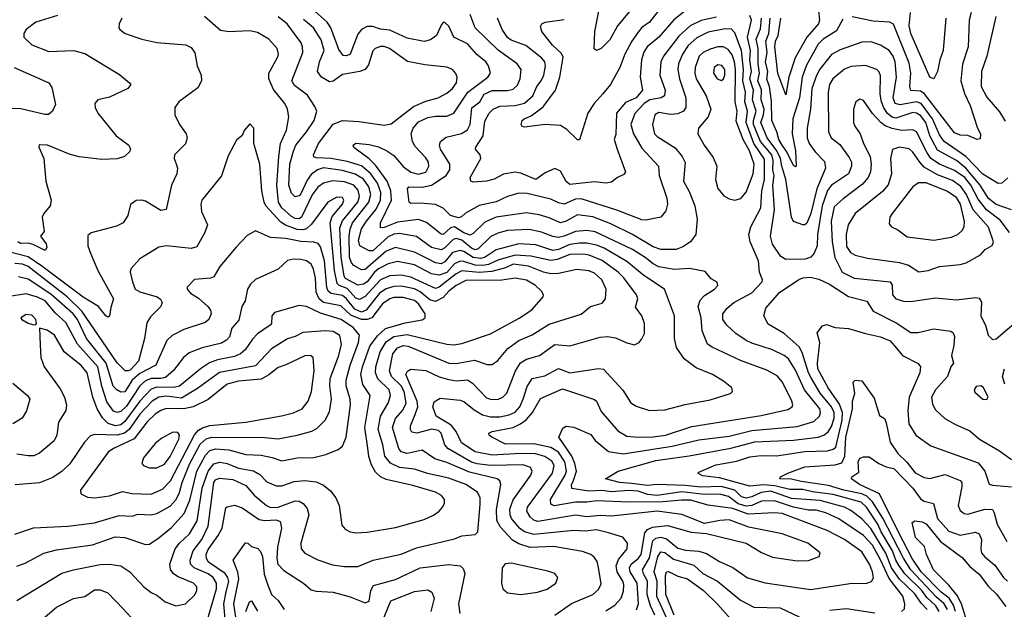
# Model space of a CAD drawing. Extents: x 1308313 to 1441400, y 959662 to 1036319.
# Tile 381 of 656: x 1339371 to 1344568, y 1027646 to 1030758. Entities that reach past the tile are written whole.
import ezdxf

# ---------------------------------------------------------------- set-up
doc = ezdxf.new("R2010")
doc.units = 0

msp = doc.modelspace()

# ---------------------------------------------------------------- linework, layer by layer
at = {"layer": '0CON10XD'}
for points in [[(1342795, 1030875.4), (1342694.5, 1030745), (1342655, 1030716.4), (1342635, 1030692.3), (1342600.8, 1030645), (1342564.3, 1030575), (1342537.8, 1030505), (1342488.2, 1030415), (1342447.5, 1030365), (1342402.7, 1030315), (1342368.9, 1030265), (1342325, 1030123.8), (1342315, 1030124), (1342258.6, 1030178.6), (1342225, 1030199.6), (1342145, 1030205.4), (1342035, 1030190.8), (1342023.6, 1030193.6), (1342018.1, 1030205), (1342023.2, 1030225), (1342032.9, 1030235), (1342070, 1030250), (1342133, 1030297), (1342198.2, 1030385), (1342220.9, 1030455), (1342240, 1030560), (1342229.8, 1030579.8), (1342183.7, 1030623.7), (1342126.7, 1030695), (1342119.1, 1030720.9), (1342127.5, 1030735), (1342144.7, 1030745.3), (1342245, 1030758.7)], [(1341308.1, 1030065), (1341345, 1030041.8), (1341395, 1029982.1), (1341435, 1029952.7), (1341475, 1029942.3), (1341515, 1029953.5), (1341530.7, 1029985), (1341528, 1030005), (1341515, 1030027.9), (1341458.5, 1030088.5), (1341444.1, 1030114.1), (1341437, 1030155), (1341448.1, 1030185), (1341475, 1030217.9), (1341525, 1030241.3), (1341565, 1030248.5), (1341625, 1030249), (1341661.8, 1030265), (1341735.2, 1030375), (1341840.9, 1030455), (1341855.5, 1030475), (1341845.4, 1030515), (1341830.4, 1030535), (1341783.7, 1030573.7), (1341735, 1030630), (1341661.4, 1030665), (1341635, 1030723.3), (1341615, 1030743.3), (1341605, 1030742.5), (1341597.7, 1030732.3), (1341570.8, 1030675), (1341538.5, 1030651.5), (1341505, 1030643.1), (1341415, 1030660.8), (1341325, 1030701.9), (1341275, 1030707.6), (1341235, 1030721.2), (1341205, 1030722), (1341175, 1030705.8), (1341155, 1030680.4), (1341115, 1030576.5), (1341095, 1030566.1), (1341078, 1030568), (1341055, 1030600), (1341012.8, 1030715), (1340993.4, 1030745), (1340915, 1030814.7)], [(1342890.6, 1030809.4), (1342822.6, 1030757.4), (1342744.1, 1030665), (1342683.3, 1030615), (1342665, 1030586.7), (1342653.4, 1030546.6), (1342646.3, 1030455), (1342658.2, 1030385), (1342623.7, 1030345), (1342568.5, 1030321.5), (1342520.8, 1030265), (1342517.5, 1030152.5), (1342508.9, 1030125), (1342525, 1030074.2), (1342567.5, 1029955), (1342559.1, 1029940.9), (1342526.7, 1029925), (1342495, 1029900), (1342465, 1029895.6), (1342405, 1029902.3), (1342275, 1029887.9), (1342255, 1029903.6), (1342225, 1029958.1), (1342195, 1029973.1), (1342145, 1029950), (1342095, 1029914.5), (1342015, 1029947.6), (1341985, 1029952.7), (1341925, 1029943.2), (1341875, 1029916.8), (1341835.3, 1029904.7), (1341765, 1029900.8), (1341751.2, 1029905), (1341748.1, 1029925), (1341805.5, 1030025), (1341801.9, 1030045), (1341777.1, 1030075), (1341778.1, 1030085), (1341817.1, 1030145), (1341825, 1030222), (1341848.7, 1030265), (1341870, 1030285), (1341905, 1030301.2), (1341985, 1030304.4), (1342035, 1030316.9), (1342079.5, 1030355), (1342099.8, 1030405), (1342123.3, 1030435), (1342136.9, 1030465), (1342145.7, 1030515), (1342142.9, 1030535), (1342126.7, 1030555), (1342041.7, 1030621.7), (1341965, 1030648.9), (1341945, 1030663.2), (1341916.8, 1030705), (1341892.9, 1030765)], [(1342589.9, 1030800.1), (1342526.4, 1030725), (1342485, 1030651.4), (1342439.5, 1030605), (1342415.6, 1030595.6), (1342403.4, 1030603.4), (1342407.1, 1030695), (1342427.4, 1030802.6)], [(1343587.7, 1030805), (1343592, 1030755), (1343587.1, 1030735), (1343525.9, 1030665), (1343463.4, 1030556.6), (1343431.1, 1030455), (1343415, 1030361.2), (1343372.8, 1030472.8), (1343356.4, 1030615), (1343359.9, 1030645), (1343373.4, 1030675), (1343387.6, 1030765)], [(1344392.5, 1030795), (1344382.5, 1030755), (1344377.5, 1030615), (1344347.3, 1030522.7), (1344337.9, 1030435), (1344357.8, 1030367.8), (1344387.6, 1030305), (1344426.9, 1030185), (1344442.3, 1030155), (1344441.1, 1030128.9), (1344425, 1030125.4), (1344375, 1030145.9), (1344335, 1030148.8), (1344305, 1030160.9), (1344145, 1030368.4), (1344125, 1030380.2), (1344075, 1030384.1), (1344068.6, 1030405), (1344074.8, 1030475), (1344065, 1030528.1), (1343983.4, 1030733.4), (1343964, 1030744), (1343875, 1030749.2), (1343765, 1030772.5)], [(1344258.7, 1030765), (1344245.5, 1030595), (1344226.9, 1030545), (1344215.5, 1030484.5), (1344195, 1030446.2), (1344174.3, 1030455), (1344074.5, 1030685), (1344065.6, 1030725), (1344072.6, 1030795)], [(1339570.7, 1030779.3), (1339455, 1030744.3), (1339404, 1030705), (1339392, 1030685), (1339392, 1030665), (1339434, 1030625), (1339525, 1030589.1), (1339655, 1030594.5), (1339715, 1030578.5), (1339897.8, 1030467.8), (1339950, 1030425), (1339956.7, 1030415), (1339941.2, 1030395), (1339845, 1030349.4), (1339783.8, 1030335), (1339768.1, 1030315), (1339768.9, 1030295), (1339782.5, 1030265), (1339880.6, 1030145), (1339946.2, 1030095), (1339956.2, 1030075), (1339950.5, 1030059.5), (1339924.3, 1030035.7), (1339885, 1030022.7), (1339805, 1030020), (1339685, 1030033.1), (1339636.5, 1030046.5), (1339517.5, 1030095), (1339473.3, 1030096.7), (1339472.5, 1030085), (1339498, 1030025), (1339509.4, 1029905), (1339536, 1029805), (1339531.9, 1029775), (1339498, 1029735), (1339490, 1029715), (1339499.6, 1029640.4), (1339480, 1029615), (1339510.4, 1029575), (1339514.3, 1029555), (1339505, 1029540), (1339441.7, 1029571.7), (1339415, 1029578.5), (1339375, 1029577.1), (1339360, 1029585)], [(1339910.6, 1030765), (1339895.8, 1030735), (1339894.2, 1030715), (1339900, 1030705), (1339926.7, 1030685), (1340015, 1030655.6), (1340095, 1030637.5), (1340247.5, 1030625), (1340275, 1030610), (1340295, 1030582.5), (1340307.5, 1030515), (1340328.6, 1030465), (1340330.6, 1030435), (1340311.7, 1030398.3), (1340211.2, 1030325), (1340188.8, 1030295), (1340190, 1030255), (1340214.5, 1030204.5), (1340250, 1030155), (1340254.4, 1030135), (1340245, 1030102.5), (1340188.1, 1030045), (1340186.7, 1030025), (1340196.7, 1029996.7)], [(1342465, 1027639.2), (1342512.3, 1027667.7), (1342545.3, 1027705), (1342558.3, 1027741.7), (1342560.2, 1027775), (1342554.8, 1027795), (1342523.5, 1027843.5), (1342519.5, 1027875), (1342530.9, 1027909.1), (1342576.9, 1027965), (1342578.2, 1027995), (1342555, 1028026.9), (1342479.3, 1028049.2), (1342415, 1028065.7), (1342355, 1028059.6), (1342295, 1028062.2), (1342085, 1028041.6), (1342035, 1028054.4), (1342009.5, 1028075), (1341967, 1028125), (1341959.2, 1028145), (1341958, 1028175), (1341975.2, 1028224.8), (1342069.3, 1028355), (1342076.1, 1028375), (1342066.7, 1028395), (1342028, 1028408), (1341855, 1028405.4), (1341785, 1028413.4), (1341755, 1028423.3), (1341630.8, 1028495), (1341614.8, 1028515), (1341595.8, 1028575), (1341580.7, 1028590.7), (1341546.1, 1028596.1), (1341466, 1028576), (1341441.2, 1028581.2), (1341433.2, 1028595), (1341432.9, 1028615), (1341458, 1028675), (1341471.4, 1028715), (1341468.6, 1028745), (1341408.8, 1028885), (1341417, 1028903), (1341435, 1028913.3), (1341515, 1028907.1), (1341585, 1028873.3), (1341635, 1028859.1), (1341675, 1028852.8), (1341735, 1028857.2), (1341760.1, 1028840.1), (1341835, 1028763.1), (1341855, 1028754.7), (1341895, 1028753.3), (1341921.1, 1028765), (1341942.4, 1028787.6), (1341986.8, 1028905), (1342013.5, 1028946.5), (1342045, 1028966.4), (1342115, 1028985.4), (1342195, 1029044), (1342275, 1029037.3), (1342435, 1029081.8), (1342475, 1029085.5), (1342515, 1029078.5), (1342575, 1029051.9), (1342615, 1029042), (1342640, 1029055), (1342655, 1029073.3), (1342668.2, 1029101.8), (1342668.2, 1029155), (1342655.2, 1029195.2), (1342621.1, 1029241.1), (1342633.3, 1029285), (1342627.1, 1029305), (1342559.1, 1029395), (1342529.4, 1029425), (1342445, 1029486.3), (1342376.7, 1029515), (1342345, 1029520.7), (1342275, 1029519.4), (1342207.7, 1029492.3), (1342175, 1029486.4), (1342069.4, 1029509.4), (1341985, 1029515.6), (1341895, 1029488.5), (1341845, 1029466), (1341815, 1029460.7), (1341775, 1029461.9), (1341715, 1029482.4), (1341695, 1029482.9), (1341665, 1029468.6), (1341625, 1029423.8), (1341585, 1029409.1), (1341545, 1029417.1), (1341454.1, 1029464.1), (1341365, 1029481.2), (1341315, 1029468.8), (1341265, 1029443.3), (1341242.7, 1029425), (1341205.4, 1029374.6), (1341185, 1029361.6), (1341155, 1029357), (1341091.2, 1029391.2), (1341082.9, 1029405), (1341068.3, 1029505), (1341060.3, 1029659.7), (1341073.9, 1029696.1), (1341155.5, 1029795), (1341164.8, 1029825), (1341157.8, 1029857.8), (1341133.6, 1029883.6), (1341085, 1029902.9), (1341023.5, 1029906.5), (1340975, 1029895.2), (1340945, 1029873.5), (1340915, 1029833.6), (1340858.4, 1029715), (1340845, 1029706.3), (1340825, 1029708), (1340805, 1029718.8), (1340754.3, 1029765), (1340736.3, 1029795), (1340727.1, 1029885), (1340738.9, 1030035), (1340748.1, 1030105), (1340778.4, 1030175), (1340791.8, 1030245), (1340783.9, 1030285), (1340770.4, 1030315), (1340709.5, 1030389.5), (1340685.3, 1030445), (1340686.1, 1030475), (1340732.1, 1030557.9), (1340736.1, 1030575), (1340729.6, 1030605), (1340685, 1030655.6), (1340625, 1030690.4), (1340585, 1030698.4), (1340475, 1030692.7), (1340431.1, 1030701.1), (1340345.3, 1030775.3)], [(1342626.6, 1027643.4), (1342636.7, 1027675), (1342630.6, 1027785), (1342593.5, 1027845), (1342588.8, 1027865), (1342597.5, 1027885), (1342635.6, 1027915), (1342650.9, 1027935), (1342669.5, 1028050.5), (1342685, 1028067.4), (1342710.1, 1028079.9), (1342789.1, 1028089.1), (1342915, 1028053.2), (1342996, 1028046), (1343206, 1027996), (1343285.3, 1027945.3), (1343345, 1027920.9), (1343475, 1027902.7), (1343534.4, 1027904.4), (1343590, 1027925), (1343596.4, 1027943.6), (1343530.8, 1027995), (1343395, 1028043.8), (1343219.6, 1028079.6), (1343115, 1028117.8), (1343066.7, 1028115), (1342985, 1028098.9), (1342866.4, 1028146.4), (1342735, 1028164.4), (1342495, 1028138), (1342435, 1028141.5), (1342365, 1028134.4), (1342305, 1028143.9), (1342105, 1028110.6), (1342085, 1028116.9), (1342065.3, 1028135), (1342048.1, 1028165), (1342050.7, 1028185), (1342182.2, 1028365), (1342191.1, 1028405), (1342178.8, 1028428.8), (1342143.2, 1028453.2), (1342093.6, 1028466.4), (1342015, 1028469.1), (1341865, 1028460), (1341775, 1028476.8), (1341701.9, 1028525), (1341674.5, 1028585), (1341648.7, 1028618.7), (1341569.5, 1028665), (1341551.2, 1028715), (1341558, 1028742), (1341589.4, 1028760.6), (1341695, 1028750), (1341715, 1028743.3), (1341769, 1028699), (1341813.4, 1028673.4), (1341855, 1028662), (1341905, 1028661.7), (1341955, 1028672.9), (1341985, 1028686.6), (1342010.2, 1028715), (1342029.4, 1028760.6), (1342048.4, 1028821.6), (1342075, 1028863.8), (1342141.8, 1028878.2), (1342215, 1028916.6), (1342275.3, 1028894.7), (1342425, 1028917.5), (1342452.8, 1028912.8), (1342553.6, 1028803.6), (1342596.1, 1028736.1), (1342625, 1028718.9), (1342695, 1028695.5), (1342775, 1028698.2), (1342883.4, 1028726.6), (1343015, 1028751.5), (1343122.5, 1028785), (1343133.3, 1028795), (1343128.8, 1028815), (1343085, 1028850.8), (1343028, 1028885), (1342940.8, 1028920.8), (1342878.3, 1028968.3), (1342837.7, 1029027.7), (1342826.2, 1029076.2), (1342827.1, 1029195), (1342773.5, 1029335), (1342665, 1029408.4), (1342575, 1029481.9), (1342455, 1029551.6), (1342415, 1029567.7), (1342365, 1029578.3), (1342325, 1029579), (1342275, 1029570.8), (1342215, 1029545.7), (1342185, 1029539.7), (1342095, 1029569.7), (1342005, 1029575.6), (1341886.3, 1029543.7), (1341827.6, 1029505), (1341805, 1029497.3), (1341765, 1029502), (1341715, 1029534.6), (1341695, 1029539.9), (1341655, 1029528.5), (1341615, 1029480.6), (1341595, 1029469.2), (1341565, 1029474.8), (1341525, 1029495.5), (1341455, 1029531.7), (1341355, 1029556.3), (1341305, 1029536), (1341195, 1029439.8), (1341175, 1029438.1), (1341135, 1029460), (1341121.9, 1029475), (1341112, 1029505), (1341109.4, 1029615), (1341115, 1029652.9), (1341127.2, 1029685), (1341214, 1029795), (1341223.8, 1029835), (1341214.3, 1029875), (1341185, 1029915.5), (1341142.2, 1029942.2), (1341075, 1029961.4), (1340975, 1029976.1), (1340942, 1029965), (1340909.8, 1029940.2), (1340888.5, 1029911.5), (1340855, 1029838.9), (1340845, 1029827.5), (1340825, 1029822.7), (1340805, 1029842.2), (1340791.9, 1029885), (1340796.8, 1029995), (1340815.5, 1030064.5), (1340827.3, 1030095), (1340884.7, 1030165), (1340924.7, 1030225), (1340939.1, 1030275), (1340929.3, 1030299.3), (1340889, 1030359), (1340820.9, 1030410.9), (1340807.2, 1030435), (1340864.6, 1030584.6), (1340864.1, 1030614.1), (1340856, 1030635), (1340783.3, 1030735), (1340735, 1030773.4)], [(1342723.9, 1027615), (1342700.3, 1027665), (1342683.2, 1027725), (1342684.9, 1027795), (1342663.5, 1027833.5), (1342658.5, 1027855), (1342695, 1027917.2), (1342712.9, 1028007.1), (1342728, 1028022), (1342755, 1028026.7), (1342785, 1028018.4), (1342845, 1027969.3), (1342885, 1027958.3), (1342955, 1027952.7), (1342995, 1027940.5), (1343065, 1027898), (1343135, 1027867.5), (1343212.8, 1027812.8), (1343305.9, 1027785.9), (1343545, 1027751.1), (1343765, 1027783.9), (1343837, 1027783), (1343866.1, 1027793.9), (1343876.8, 1027813.2), (1343872.7, 1027845), (1343856.8, 1027885), (1343815, 1027949.3), (1343725, 1028014.2), (1343632.6, 1028062.6), (1343395, 1028152), (1343355, 1028156.2), (1343215, 1028149), (1343135, 1028178.6), (1343005, 1028195.8), (1342911.6, 1028221.6), (1342865, 1028223), (1342765, 1028213.1), (1342585, 1028212.1), (1342415, 1028218.9), (1342365, 1028211.4), (1342305, 1028211.6), (1342192.5, 1028192.5), (1342175, 1028200.6), (1342173.1, 1028225), (1342250.5, 1028355), (1342256.6, 1028375), (1342248.9, 1028425), (1342215, 1028476.4), (1342175, 1028500.8), (1342085, 1028518.8), (1341935, 1028518.1), (1341862, 1028555), (1341848, 1028565), (1341846.2, 1028575), (1341865, 1028585.4), (1341975, 1028606), (1342014.9, 1028625.1), (1342043.5, 1028646.5), (1342077.5, 1028685), (1342120.4, 1028759.6), (1342235, 1028809.7), (1342404.1, 1028754.1), (1342415, 1028744.2), (1342439.9, 1028689.9), (1342527.8, 1028587.8), (1342575, 1028560), (1342635, 1028555.3), (1342715, 1028556.6), (1342780, 1028565), (1342919, 1028611), (1343285, 1028669.8), (1343425, 1028700.4), (1343447.8, 1028715), (1343451.8, 1028725), (1343446.9, 1028745), (1343396.5, 1028845), (1343368.7, 1028878.7), (1343315, 1028908.7), (1343175, 1028959.4), (1343025, 1029029.1), (1343001.8, 1029045), (1342973.1, 1029115), (1342967.9, 1029185), (1342951.9, 1029245), (1342962, 1029278), (1342985, 1029301.5), (1343038.1, 1029335), (1343055.6, 1029355), (1343052.6, 1029372.6), (1343020.6, 1029390.6), (1342988.7, 1029428.7), (1342905.3, 1029445.3), (1342825, 1029438.9), (1342745, 1029454.4), (1342715, 1029468.9), (1342672.8, 1029502.8), (1342604.4, 1029544.4), (1342408.9, 1029638.9), (1342364.8, 1029645.2), (1342305, 1029640.7), (1342245, 1029614.5), (1342215, 1029608.9), (1342185, 1029614), (1342125, 1029637.2), (1342059.8, 1029649.8), (1341944.8, 1029645.2), (1341895, 1029632), (1341857.1, 1029612.9), (1341790.8, 1029549.2), (1341775, 1029542.8), (1341755, 1029552.4), (1341705, 1029595.1), (1341675, 1029602.8), (1341658.2, 1029598.2), (1341615, 1029553.2), (1341595, 1029543), (1341544.6, 1029555), (1341465, 1029613.3), (1341375, 1029628.8), (1341345, 1029625.7), (1341315, 1029612.7), (1341235, 1029538.5), (1341215, 1029537.5), (1341165.4, 1029565), (1341159.8, 1029595), (1341175, 1029653.9), (1341200.7, 1029695), (1341252.6, 1029757.4), (1341274.6, 1029805), (1341276.2, 1029845), (1341258.6, 1029895), (1341223.9, 1029945), (1341175, 1029985.7), (1341099.3, 1030009.3), (1341015.4, 1030025.4), (1340935, 1030029.2), (1340924, 1030034), (1340921.5, 1030045), (1340947.1, 1030105), (1341025, 1030207.1), (1341075, 1030226.4), (1341161, 1030221), (1341295, 1030201.6), (1341331.1, 1030208.9), (1341449.7, 1030300.3), (1341515, 1030327.9), (1341579.2, 1030345), (1341625, 1030370.4), (1341654.6, 1030395), (1341676, 1030425), (1341680, 1030455), (1341673.1, 1030473.1), (1341654.7, 1030494.7), (1341625, 1030507.7), (1341509.9, 1030519.9), (1341417.2, 1030537.2), (1341321.9, 1030605), (1341295, 1030615.9), (1341275, 1030616.7), (1341247.1, 1030605), (1341235, 1030592.9), (1341211.2, 1030518.8), (1341194.8, 1030495.2), (1341166.2, 1030483.8), (1341075, 1030468.9), (1341025, 1030433.9), (1341005, 1030430.4), (1340963.6, 1030455), (1340943.4, 1030483.4), (1340953.8, 1030535), (1340977, 1030595), (1340961.9, 1030651.9), (1340920.8, 1030715), (1340869.2, 1030759.2)], [(1343048.2, 1030771.8), (1342967.1, 1030752.9), (1342909.3, 1030725), (1342849.1, 1030670.9), (1342768.6, 1030565), (1342754.8, 1030535), (1342748.9, 1030465), (1342777.3, 1030385), (1342773.6, 1030355), (1342756, 1030345), (1342696.1, 1030333.9), (1342666, 1030315), (1342617.9, 1030262.1), (1342596.1, 1030205), (1342610, 1030155), (1342655, 1030079.2), (1342742.1, 1029985), (1342746.3, 1029935), (1342786.2, 1029815), (1342790.8, 1029785), (1342780.9, 1029749.1), (1342755, 1029716), (1342675, 1029700.5), (1342655, 1029702.1), (1342522.9, 1029752.9), (1342335, 1029811.5), (1342305, 1029810), (1342245, 1029784.8), (1342215, 1029790.9), (1342175, 1029810.6), (1342048.8, 1029841.2), (1342005, 1029842.5), (1341945.8, 1029825), (1341885, 1029796.7), (1341795, 1029777.9), (1341723.9, 1029736.1), (1341703, 1029717), (1341687.1, 1029712.9), (1341643.7, 1029723.7), (1341605, 1029762.3), (1341565, 1029782), (1341485, 1029790.3), (1341435, 1029788.2), (1341426.7, 1029795), (1341417.3, 1029865), (1341425, 1029875.9), (1341495, 1029873.8), (1341545, 1029884.8), (1341620.9, 1029935), (1341641.2, 1029965), (1341641.8, 1029995), (1341592.4, 1030075), (1341587.1, 1030095), (1341591.4, 1030115), (1341621.4, 1030138.6), (1341702.8, 1030157.2), (1341734.1, 1030175.9), (1341747.8, 1030205), (1341757.8, 1030292.2), (1341798.9, 1030325), (1341822.5, 1030365), (1341865, 1030384.8), (1341945, 1030384), (1341975, 1030391.2), (1341998.6, 1030411.4), (1342012.7, 1030445), (1342018.2, 1030495), (1341996.9, 1030525), (1341896.6, 1030596.5), (1341775.5, 1030715.5), (1341748.9, 1030785)], [(1344605, 1029753.8), (1344525, 1029783), (1344485, 1029814), (1344440.3, 1029885), (1344365, 1029973.5), (1344315, 1030014.6), (1344215, 1030069.3), (1344174, 1030144), (1344153.8, 1030215), (1344125, 1030251.7), (1344105, 1030264.5), (1344085, 1030267.3), (1343995, 1030238.7), (1343975, 1030243.5), (1343951.9, 1030261.9), (1343931.9, 1030291.9), (1343919.8, 1030325), (1343912.2, 1030365), (1343913.6, 1030463.6), (1343905.4, 1030485), (1343894.7, 1030494.7), (1343835, 1030515.3), (1343759.4, 1030510.6), (1343725, 1030496.2), (1343663.3, 1030445), (1343645.8, 1030415), (1343637.4, 1030375), (1343640, 1030165), (1343653.7, 1030133.7), (1343699.7, 1030099.7), (1343749.7, 1030029.7), (1343761.4, 1030005), (1343761.9, 1029985), (1343745.8, 1029944.2), (1343655, 1029884.2), (1343635, 1029856.4), (1343607.1, 1029775), (1343581.1, 1029625), (1343579.1, 1029565), (1343564.7, 1029525), (1343546, 1029504), (1343516.6, 1029493.4), (1343415, 1029492), (1343388.3, 1029508.3), (1343343.3, 1029573.3), (1343333.2, 1029615), (1343354.2, 1029755), (1343346.5, 1029885), (1343352.4, 1029935), (1343346.6, 1029963.4), (1343347.7, 1030015), (1343340, 1030045), (1343281.2, 1030115), (1343243.3, 1030205), (1343243, 1030225), (1343258.2, 1030275), (1343239.4, 1030335), (1343244, 1030385), (1343224.7, 1030445), (1343232.6, 1030485), (1343223.7, 1030545), (1343227.3, 1030595), (1343212, 1030665), (1343233.4, 1030755), (1343225, 1030780.4)], [(1344586.4, 1029923.6), (1344554.3, 1029894.3), (1344535, 1029892.7), (1344455, 1029941.7), (1344365.1, 1030035.1), (1344250.4, 1030115), (1344225, 1030149.3), (1344189.3, 1030235), (1344129.4, 1030315), (1344105, 1030323.7), (1344018.1, 1030308.1), (1343990.8, 1030315), (1343981, 1030345), (1343998.5, 1030455), (1343991.6, 1030535), (1343980.7, 1030565), (1343959.6, 1030595), (1343915, 1030622.6), (1343865, 1030640.3), (1343815, 1030638.2), (1343700.7, 1030599.3), (1343655, 1030574.1), (1343593.5, 1030496.5), (1343576.5, 1030463.5), (1343552.5, 1030395), (1343545.2, 1030285), (1343527.4, 1030185), (1343527.3, 1030135), (1343538.3, 1030105), (1343569.6, 1030059.6), (1343619.1, 1030009.1), (1343623.8, 1029975), (1343578.2, 1029865), (1343546.9, 1029735), (1343525, 1029684.3), (1343515, 1029674.3), (1343505, 1029674.3), (1343455, 1029693.1), (1343444.7, 1029715), (1343414.8, 1029915.2), (1343392.9, 1029985), (1343386.9, 1030025), (1343367.8, 1030065), (1343316.5, 1030135), (1343282.7, 1030215), (1343297.3, 1030255), (1343301, 1030285), (1343284.9, 1030335), (1343286.9, 1030386.9), (1343265.9, 1030435), (1343274.9, 1030475), (1343268.2, 1030525), (1343268.6, 1030605), (1343257.4, 1030655), (1343280.6, 1030709.4), (1343286.5, 1030765)], [(1343715, 1030760.8), (1343681.1, 1030698.9), (1343610.8, 1030655), (1343585, 1030628.5), (1343523.2, 1030516.8), (1343500.7, 1030455), (1343487.2, 1030345), (1343452.1, 1030235), (1343448.5, 1030155), (1343465.2, 1030065), (1343469.2, 1029985), (1343465, 1029980.8), (1343455, 1029987.5), (1343420.3, 1030060.3), (1343395.6, 1030095.6), (1343378.2, 1030125), (1343366.7, 1030166.7), (1343340, 1030225), (1343338.5, 1030328.5), (1343328.3, 1030405), (1343313.9, 1030443.9), (1343320.2, 1030485), (1343307.6, 1030535), (1343316, 1030585), (1343309.4, 1030645), (1343324.9, 1030685), (1343332.2, 1030765)], [(1344523.2, 1030775), (1344475.3, 1030565), (1344446.5, 1030485), (1344445.7, 1030405.7), (1344475, 1030349.5), (1344542.2, 1030272.2), (1344572.3, 1030222.3)], [(1344025.4, 1027634.6), (1344040.5, 1027649.5), (1344042.5, 1027675), (1344031.8, 1027715), (1343959.3, 1027809.3), (1343915, 1027907.2), (1343871.5, 1027985), (1343825, 1028036), (1343695, 1028123.8), (1343624.8, 1028154.8), (1343575, 1028170.4), (1343535, 1028169.4), (1343455, 1028185.3), (1343355, 1028218.9), (1343286.2, 1028216.2), (1343235, 1028194.4), (1343205, 1028190.8), (1343162.5, 1028202.5), (1343112.5, 1028242.5), (1343065, 1028253.3), (1342985, 1028251.4), (1342865, 1028265.6), (1342735, 1028247), (1342685, 1028252.3), (1342635, 1028269), (1342585, 1028273.8), (1342495, 1028267), (1342445, 1028274.1), (1342375, 1028269.9), (1342285, 1028283.6), (1342283.2, 1028303.2), (1342293.8, 1028326.2), (1342309.8, 1028375), (1342301.4, 1028415), (1342284.2, 1028454.2), (1342216.7, 1028555), (1342237.8, 1028602.2), (1342255, 1028612.2), (1342295, 1028606.7), (1342385, 1028568.9), (1342407.5, 1028537.5), (1342478.5, 1028478.5), (1342556.7, 1028466.7), (1342815, 1028507.3), (1342955, 1028541.2), (1343115, 1028559.7), (1343235, 1028589.6), (1343475, 1028611.3), (1343563, 1028637), (1343592.2, 1028665), (1343597.7, 1028685), (1343594.8, 1028705), (1343512.2, 1028805), (1343465, 1028907.9), (1343428.5, 1028968.5), (1343405.8, 1028985.8), (1343344.8, 1029014.8), (1343235, 1029050.6), (1343205.6, 1029065.6), (1343151, 1029101), (1343103.5, 1029145), (1343081.2, 1029175), (1343082.5, 1029205), (1343105.4, 1029235), (1343140, 1029265), (1343235, 1029316.1), (1343289.6, 1029375), (1343291.2, 1029385), (1343275.5, 1029425), (1343271.1, 1029485), (1343226.5, 1029585), (1343218.4, 1029625), (1343230, 1029665), (1343283, 1029765), (1343288, 1029855), (1343302.3, 1029915), (1343301.5, 1030021.5), (1343245.6, 1030105), (1343205.7, 1030215), (1343212.6, 1030275), (1343198.3, 1030325), (1343200.8, 1030375), (1343188.2, 1030435), (1343191.6, 1030495), (1343180.9, 1030595), (1343145, 1030688.1), (1343128.1, 1030708.1), (1343095, 1030710), (1343005, 1030690.9), (1342945, 1030661.3), (1342898.8, 1030621.2), (1342869, 1030575), (1342848.6, 1030525), (1342843.8, 1030495), (1342852.6, 1030445), (1342886.9, 1030345), (1342886.6, 1030293.4), (1342873.6, 1030275), (1342845, 1030260.8), (1342805, 1030257.9), (1342745, 1030268.1), (1342722.5, 1030255), (1342710.6, 1030205), (1342721.1, 1030155), (1342735, 1030140.4), (1342830.6, 1030080.6), (1342867.7, 1030035), (1342883.4, 1030003.4), (1342873.8, 1029905), (1342905, 1029851.4), (1342934.5, 1029775), (1342946.9, 1029705), (1342939.1, 1029625), (1342912.2, 1029585), (1342871.5, 1029558.5), (1342835.3, 1029544.7), (1342755, 1029544.7), (1342715, 1029558.4), (1342605, 1029624.4), (1342490.8, 1029680.8), (1342395, 1029717), (1342315, 1029727.1), (1342255, 1029694.3), (1342225, 1029686.1), (1342165, 1029712.9), (1342112.8, 1029727.2), (1342045, 1029738.4), (1341885, 1029715.9), (1341825, 1029688.8), (1341765, 1029629.4), (1341748.8, 1029621.2), (1341715, 1029633.8), (1341665, 1029664.9), (1341645, 1029660), (1341605, 1029624.4), (1341596, 1029626), (1341517.5, 1029687.5), (1341475, 1029702.5), (1341365, 1029688.8), (1341295, 1029661), (1341275, 1029658.6), (1341274.3, 1029685), (1341333.9, 1029805), (1341329.5, 1029855), (1341309.4, 1029905), (1341249.2, 1029989.2), (1341215, 1030024.1), (1341133.7, 1030083.7), (1341130, 1030095), (1341145, 1030105.4), (1341215, 1030098.9), (1341265, 1030087.3), (1341308.1, 1030065)], [(1343145, 1029804.5), (1343176.4, 1029813.6), (1343205, 1029846.9), (1343241.7, 1029945), (1343247.3, 1029995), (1343222.9, 1030065), (1343190.1, 1030125), (1343151.5, 1030221.5), (1343157.3, 1030275), (1343147.6, 1030325), (1343149.6, 1030495), (1343144.3, 1030535), (1343131.5, 1030571.5), (1343110.4, 1030600.4), (1343085.2, 1030615.2), (1343055, 1030615.2), (1343015, 1030602.9), (1342978.2, 1030585), (1342956.6, 1030565), (1342936, 1030505), (1342933.9, 1030475), (1342941.6, 1030445), (1342994.7, 1030355), (1343019.2, 1030285), (1343003.8, 1030245), (1342954.3, 1030185), (1342950, 1030155), (1342982.7, 1030095), (1343030.6, 1030030.6), (1343050.9, 1029985), (1343042.7, 1029915), (1343055, 1029866), (1343088, 1029828), (1343115, 1029812.5), (1343145, 1029804.5)], [(1339340.8, 1030505), (1339523.7, 1030423.7), (1339540, 1030400), (1339559.5, 1030310.5), (1339543.8, 1030275), (1339522.7, 1030257.3), (1339503, 1030257), (1339376.5, 1030286.5), (1339255, 1030288.2)], [(1343075, 1030437.5), (1343085, 1030445.6), (1343092.5, 1030465), (1343092.6, 1030495), (1343076.3, 1030516.3), (1343055, 1030519.1), (1343035.4, 1030505), (1343032.2, 1030475), (1343051.5, 1030445), (1343075, 1030437.5)], [(1344594.3, 1029634.3), (1344545, 1029699.3), (1344473.2, 1029755), (1344430.4, 1029810.4), (1344390.7, 1029885), (1344359.2, 1029925), (1344305, 1029962.6), (1344224.9, 1029994.9), (1344180.6, 1030025), (1344159.7, 1030055), (1344104.6, 1030165), (1344085, 1030176.5), (1344025, 1030173.1), (1343975, 1030183.5), (1343938.1, 1030198.1), (1343915.4, 1030215.4), (1343872.8, 1030262.8), (1343825, 1030330.6), (1343805, 1030338), (1343784, 1030325), (1343771.4, 1030285), (1343771.5, 1030215), (1343778.2, 1030195), (1343807.7, 1030155), (1343824, 1030105), (1343859.8, 1030035), (1343865.7, 1029995), (1343860.7, 1029955), (1343849.4, 1029925), (1343819.5, 1029890.5), (1343716.9, 1029813.1), (1343670.2, 1029769.8), (1343654, 1029695), (1343659.7, 1029585), (1343672.5, 1029502.5), (1343711.8, 1029425), (1343775, 1029394.2), (1343964.7, 1029374.7), (1343976.4, 1029356.4), (1343977.3, 1029305), (1343995.2, 1029285.2), (1344035, 1029272), (1344075, 1029270), (1344205, 1029290), (1344315, 1029279.6), (1344415, 1029291.1), (1344435, 1029288.6), (1344447.9, 1029267.9), (1344444, 1029194), (1344468.1, 1029145), (1344482.4, 1029092.4), (1344505, 1029070), (1344525, 1029074), (1344644.3, 1029175)], [(1342195, 1027616), (1342283.2, 1027676.8), (1342395, 1027723.8), (1342425, 1027751.1), (1342439.5, 1027780.5), (1342426.4, 1027866.4), (1342418.3, 1027898.3), (1342402, 1027922), (1342385, 1027935.4), (1342341.3, 1027951.3), (1342187.9, 1027977.9), (1342065, 1027972), (1342005, 1027991.2), (1341972, 1028012), (1341909.2, 1028079.2), (1341889.2, 1028115), (1341886.5, 1028173.5), (1341910.4, 1028305), (1341904.1, 1028324.1), (1341890.6, 1028335), (1341745, 1028369.9), (1341625, 1028421.6), (1341561, 1028441), (1341495.3, 1028485.3), (1341415, 1028469.4), (1341385, 1028476.9), (1341371.1, 1028495), (1341338.3, 1028605), (1341355, 1028653.1), (1341392.6, 1028697.4), (1341410, 1028735), (1341399.3, 1028795), (1341383.6, 1028825), (1341333.3, 1028875), (1341321.9, 1028905), (1341340.7, 1028995), (1341365, 1029025.6), (1341395, 1029037.7), (1341421.1, 1029035), (1341635, 1028945.2), (1341675, 1028944.3), (1341771.2, 1028961.2), (1341837.8, 1028937.8), (1341865, 1028938.2), (1341895, 1028958.9), (1341946.8, 1029023.2), (1342005, 1029064.7), (1342075, 1029094.7), (1342165, 1029150.8), (1342335, 1029203.6), (1342384.3, 1029245), (1342445, 1029261.2), (1342462.5, 1029285), (1342465.4, 1029335), (1342443.9, 1029385), (1342405, 1029419.4), (1342375, 1029432.6), (1342311, 1029439), (1342215, 1029418.4), (1342175, 1029417.4), (1342135, 1029426), (1342057.1, 1029457.1), (1341975, 1029467.5), (1341935, 1029449), (1341861.9, 1029428.1), (1341795, 1029424.5), (1341705, 1029432.6), (1341675, 1029417.1), (1341585, 1029345.6), (1341565, 1029338.8), (1341435, 1029399.5), (1341385, 1029409.7), (1341325, 1029406.4), (1341275, 1029384.5), (1341195, 1029297.8), (1341165, 1029281.9), (1341145, 1029288.1), (1341099.3, 1029339.3), (1341056.4, 1029355), (1341045.8, 1029365), (1341031.9, 1029435), (1341010, 1029685), (1341020.7, 1029719.3), (1341074.6, 1029785), (1341081.2, 1029805), (1341075, 1029820), (1341045, 1029821.1), (1340997.5, 1029795), (1340911.6, 1029678.4), (1340885, 1029654.4), (1340865, 1029649.1), (1340835, 1029651.2), (1340773, 1029673), (1340748.9, 1029688.9), (1340670.2, 1029775), (1340660.2, 1029795), (1340648.6, 1029855), (1340638.2, 1029995), (1340606, 1030105), (1340606.7, 1030185), (1340585, 1030207.5), (1340555, 1030172.5), (1340544.1, 1030145.9), (1340515, 1030122.5), (1340471.3, 1030038.7), (1340435, 1029933.8), (1340332.2, 1029805), (1340326.6, 1029783.4), (1340330, 1029745), (1340361.1, 1029675), (1340347.5, 1029635), (1340305, 1029558.6), (1340275, 1029550), (1340146.3, 1029563.7), (1340105, 1029557.5), (1340004, 1029495), (1339957.5, 1029442.5), (1339954.5, 1029425.5), (1339965.3, 1029375), (1339980.9, 1029335), (1340005, 1029321.4), (1340095.8, 1029295), (1340113.1, 1029283.1), (1340123.1, 1029265), (1340115.7, 1029245), (1340060.9, 1029189.1), (1340041.1, 1029158.9), (1340029.5, 1029075), (1339997.6, 1028955), (1339955, 1028910.6), (1339944, 1028904), (1339928, 1028905), (1339885, 1028946.1), (1339832.5, 1029025), (1339699.1, 1029219.1), (1339620.9, 1029295), (1339416.1, 1029455), (1339385, 1029467.3), (1339345, 1029471.5)], [(1344116.4, 1029426.4), (1344165, 1029433.6), (1344225, 1029455.4), (1344335, 1029465.6), (1344366.7, 1029475), (1344442.5, 1029517.5), (1344465.8, 1029545), (1344504.2, 1029565.8), (1344511.1, 1029585), (1344485, 1029662.9), (1344403.8, 1029753.8), (1344368.6, 1029835), (1344337.8, 1029877.8), (1344295, 1029909.4), (1344215, 1029938.7), (1344145, 1029980.3), (1344121, 1030005), (1344085, 1030059.1), (1344065, 1030075.3), (1344015, 1030084.7), (1343977.7, 1030072.3), (1343967.8, 1030025), (1343972.2, 1029945), (1343953.9, 1029886.1), (1343925, 1029851.3), (1343781.2, 1029735), (1343744.4, 1029675.6), (1343733.7, 1029625), (1343735, 1029560.8), (1343755, 1029530), (1343780, 1029515), (1343845, 1029500), (1344015, 1029476.4), (1344061.9, 1029461.9), (1344116.4, 1029426.4)], [(1340196.7, 1029996.7), (1340203.6, 1029975), (1340200, 1029945), (1340171.8, 1029885), (1340144.3, 1029755.7), (1340115, 1029750.6), (1340035, 1029799.2), (1340015, 1029805.8), (1339985, 1029803.8), (1339955, 1029782.5), (1339942, 1029725), (1339916.2, 1029685), (1339881.7, 1029668.3), (1339747.1, 1029632.9), (1339730.9, 1029619.1), (1339730, 1029565), (1339744.3, 1029525), (1339783, 1029435), (1339865.6, 1029285), (1339851.1, 1029238.9), (1339845, 1029193.8), (1339835, 1029188.6), (1339825, 1029194.4), (1339786.9, 1029245), (1339705, 1029293.9), (1339487.7, 1029457.7), (1339415.8, 1029505.8), (1339285, 1029539.5)], [(1344195, 1029594.6), (1344289.1, 1029610.9), (1344323.5, 1029626.5), (1344345.3, 1029644.7), (1344355.4, 1029665), (1344357.6, 1029692.4), (1344336.1, 1029785), (1344315, 1029818.7), (1344265, 1029853.2), (1344155, 1029896.3), (1344115, 1029896.2), (1344085, 1029875.6), (1343975.5, 1029735), (1343962.7, 1029715), (1343960.5, 1029680.5), (1343972.5, 1029665), (1344005, 1029649.4), (1344055, 1029612.5), (1344195, 1029594.6)], [(1340359.6, 1027585), (1340410.2, 1027755), (1340408.9, 1027785), (1340391.9, 1027815), (1340365, 1027833.4), (1340292.3, 1027865), (1340272.9, 1027885), (1340270, 1027905), (1340287, 1027955), (1340332, 1028015), (1340365.9, 1028085), (1340396.2, 1028315), (1340405, 1028329.5), (1340425, 1028338.7), (1340495, 1028332.1), (1340565, 1028300.5), (1340609.1, 1028249.1), (1340673.6, 1028193.6), (1340695, 1028184.3), (1340735, 1028185.9), (1340825, 1028218.9), (1340845, 1028216.9), (1340867.5, 1028205), (1340888.5, 1028178.5), (1340896, 1028145), (1340854.6, 1027995), (1340856.7, 1027965), (1340875, 1027943.5), (1340945, 1027908.2), (1341021.3, 1027881.3), (1341085, 1027871.5), (1341155, 1027872.5), (1341236.2, 1027905), (1341385, 1027937.8), (1341465, 1027970.4), (1341665, 1028018), (1341705, 1028034.6), (1341775, 1028041.4), (1341789.2, 1028055), (1341801.4, 1028198.6), (1341801.3, 1028235), (1341787.7, 1028265), (1341725, 1028305.7), (1341635, 1028338.7), (1341522.9, 1028362.9), (1341455, 1028386.1), (1341375, 1028394), (1341328, 1028418), (1341298.3, 1028455), (1341287.2, 1028515), (1341262, 1028595), (1341274.9, 1028665.1), (1341315.3, 1028735), (1341327.5, 1028775), (1341321.4, 1028805), (1341261.7, 1028861.7), (1341248.3, 1028895), (1341250.5, 1028925), (1341274.1, 1029005), (1341305, 1029058.3), (1341345, 1029085.8), (1341415, 1029096.7), (1341625, 1029044.7), (1341662, 1029042), (1341705, 1029049.7), (1341855, 1029100), (1342007.7, 1029182.3), (1342073.5, 1029226.5), (1342133.3, 1029295), (1342135.6, 1029305), (1342125.6, 1029325), (1342092.9, 1029355), (1342045, 1029382.6), (1341985, 1029393.8), (1341915, 1029383.3), (1341725, 1029380.7), (1341675, 1029354.8), (1341635.4, 1029324.6), (1341605, 1029291.8), (1341565, 1029270.7), (1341535, 1029280), (1341485, 1029321.2), (1341455, 1029337.4), (1341385, 1029351), (1341345, 1029349.7), (1341305, 1029336.6), (1341269.8, 1029315), (1341199.3, 1029225), (1341175, 1029214.9), (1341139.7, 1029229.7), (1341095.6, 1029285), (1341075, 1029301.9), (1341015, 1029312), (1340999, 1029325), (1340991.9, 1029345), (1340978.7, 1029485), (1340958.9, 1029558.9), (1340946, 1029576), (1340923.8, 1029583.8), (1340855, 1029586.8), (1340775, 1029602.2), (1340695, 1029608.2), (1340615, 1029642.9), (1340570.9, 1029619.1), (1340512.6, 1029557.4), (1340427.5, 1029455), (1340395, 1029400.6), (1340376.9, 1029393.1), (1340293.4, 1029386.6), (1340254.4, 1029345.6), (1340254.2, 1029335), (1340271.4, 1029315), (1340315, 1029288.9), (1340363.1, 1029245), (1340377.8, 1029225), (1340380.5, 1029205), (1340368.5, 1029175), (1340350.1, 1029159.9), (1340236.8, 1029123.2), (1340175, 1029090.4), (1340147.9, 1029065), (1340089.5, 1028935), (1340005, 1028890.1), (1339965.1, 1028855), (1339925, 1028794.7), (1339905, 1028792.7), (1339883.8, 1028803.8), (1339864.4, 1028824.4), (1339826.2, 1028945), (1339722.6, 1029075), (1339675.8, 1029175), (1339653, 1029205), (1339535, 1029309.5), (1339415, 1029387.9), (1339365, 1029400)], [(1339355, 1027693.3), (1339593.4, 1027836.6), (1339655, 1027854.7), (1339795, 1027882.2), (1339845, 1027884.6), (1339905, 1027876.4), (1339952.2, 1027845), (1340025, 1027764.4), (1340065, 1027734.4), (1340095, 1027721.4), (1340138, 1027685), (1340195, 1027665.6), (1340245, 1027675.6), (1340295, 1027723.1), (1340306.2, 1027745), (1340305.4, 1027765), (1340287.8, 1027785), (1340207.3, 1027817.3), (1340182.9, 1027832.9), (1340166.9, 1027856.9), (1340163.3, 1027885), (1340191.1, 1027965), (1340213.5, 1027995), (1340266.2, 1028045), (1340306.6, 1028113.4), (1340334.1, 1028285), (1340365.5, 1028375), (1340395, 1028413.4), (1340426.9, 1028423.1), (1340466.4, 1028416.4), (1340525, 1028391.7), (1340605, 1028377.5), (1340637.3, 1028357.3), (1340675, 1028318.2), (1340725, 1028297.2), (1340755, 1028297.8), (1340819.2, 1028320.8), (1340875, 1028326.9), (1340935, 1028318.4), (1340975, 1028301.5), (1341011.8, 1028271.8), (1341039.5, 1028235), (1341056.5, 1028195), (1341070.3, 1028090.3), (1341088.9, 1028068.9), (1341115, 1028055.6), (1341145, 1028049.5), (1341205, 1028053.2), (1341355, 1028078.5), (1341505, 1028119.6), (1341555, 1028143.5), (1341585.3, 1028164.7), (1341601.9, 1028185), (1341612.9, 1028205), (1341613.3, 1028225), (1341597.6, 1028247.6), (1341565.2, 1028265.2), (1341445, 1028300.3), (1341305, 1028331.6), (1341275, 1028345.3), (1341249.3, 1028369.3), (1341228.1, 1028408.1), (1341212.8, 1028452.8), (1341207.5, 1028497.5), (1341193, 1028605), (1341220, 1028775), (1341182.6, 1028832.6), (1341171.7, 1028885), (1341179.3, 1028925), (1341219.3, 1029035), (1341259.7, 1029090.3), (1341302.3, 1029127.7), (1341405, 1029158.6), (1341495.4, 1029174.6), (1341511.2, 1029185), (1341510, 1029205), (1341475, 1029259.1), (1341455, 1029275.6), (1341395, 1029291.2), (1341345, 1029291.1), (1341323.8, 1029285), (1341285, 1029258.7), (1341229.6, 1029185), (1341204.9, 1029175.1), (1341175, 1029176.1), (1341118.9, 1029198.9), (1341065, 1029248.3), (1340975, 1029265.5), (1340951.7, 1029285), (1340935, 1029319.2), (1340931.4, 1029395), (1340921.7, 1029441.7), (1340908.3, 1029468.3), (1340885, 1029484.7), (1340855, 1029492.8), (1340815, 1029494.6), (1340785, 1029487.5), (1340735, 1029441.9), (1340615, 1029386.5), (1340588.1, 1029361.9), (1340573.6, 1029335), (1340560.5, 1029275), (1340542.9, 1029245), (1340527.9, 1029172.1), (1340490.8, 1029129.2), (1340478.2, 1029085), (1340462.8, 1029067.2), (1340435, 1029051.4), (1340333.1, 1029026.9), (1340265, 1029000.4), (1340235, 1028975.4), (1340182.7, 1028907.3), (1340139.6, 1028870.4), (1340115.9, 1028864.1), (1340065, 1028863.5), (1340035, 1028851.9), (1340005.2, 1028825), (1339935, 1028718.8), (1339905, 1028689.4), (1339885, 1028685.2), (1339865, 1028691.1), (1339831, 1028741), (1339803.6, 1028823.6), (1339782.5, 1028925), (1339676, 1029046), (1339615, 1029160.3), (1339559.8, 1029209.8), (1339505, 1029273.4), (1339465, 1029294.1), (1339405, 1029310.6), (1339315, 1029296.3)], [(1344160.6, 1027645), (1344128.7, 1027678.7), (1344095, 1027728.3), (1344014.6, 1027804.6), (1343972.8, 1027865), (1343942.7, 1027942.7), (1343862.9, 1028072.9), (1343815, 1028123), (1343758.3, 1028168.3), (1343724.6, 1028185), (1343595, 1028220.9), (1343445, 1028231.6), (1343335, 1028269.2), (1343285, 1028263.6), (1343235, 1028239.2), (1343205, 1028233.2), (1343180.6, 1028240.6), (1343145, 1028275.9), (1343073.8, 1028293.8), (1342965, 1028291.6), (1342885, 1028300.4), (1342735, 1028305.2), (1342685, 1028299.4), (1342599.4, 1028310.6), (1342536.3, 1028316.3), (1342462.5, 1028335), (1342528.8, 1028375), (1342728.3, 1028431.7), (1342905, 1028455.6), (1343125, 1028497.4), (1343250.6, 1028529.4), (1343455, 1028538.7), (1343585, 1028554.8), (1343615.5, 1028564.5), (1343637.5, 1028582.5), (1343655, 1028610.4), (1343670.1, 1028655), (1343669.2, 1028685), (1343654.9, 1028715), (1343596.6, 1028786.6), (1343548, 1028868), (1343533.8, 1028895), (1343501.6, 1029001.6), (1343485, 1029031.3), (1343405, 1029101.8), (1343321.7, 1029151.7), (1343298.6, 1029195), (1343309.4, 1029235), (1343381.8, 1029318.2), (1343483.3, 1029386.7), (1343505, 1029395.6), (1343545, 1029398.2), (1343588, 1029388), (1343645, 1029361.2), (1343745, 1029297.6), (1343842.7, 1029272.7), (1343875, 1029220.4), (1343997.4, 1029157.4), (1344075, 1029107.7), (1344112.7, 1029107.3), (1344195, 1029127.1), (1344285, 1029113.3), (1344296.9, 1029105), (1344305.4, 1029085.4), (1344301.8, 1029038.2), (1344288.2, 1028985), (1344300, 1028945), (1344284.6, 1028925), (1344267.2, 1028875), (1344205, 1028804.6), (1344184.1, 1028765), (1344189.3, 1028729.3), (1344205, 1028699.2), (1344253.8, 1028653.8), (1344310.7, 1028620.7), (1344385, 1028587.9), (1344437.1, 1028545), (1344543.1, 1028483.1), (1344605, 1028437.5)], [(1339355, 1027874.6), (1339399.9, 1027890.1), (1339497.3, 1027942.7), (1339565, 1027959.7), (1339755, 1027986.8), (1339875, 1028029.4), (1339925, 1028024.6), (1340035, 1027988.2), (1340055, 1027990.5), (1340105, 1028023.1), (1340171.3, 1028078.7), (1340238.6, 1028151.4), (1340267.9, 1028222.1), (1340306.1, 1028375), (1340350.8, 1028459.2), (1340374.7, 1028485), (1340405, 1028492.4), (1340475, 1028488.7), (1340565, 1028462.6), (1340645, 1028460), (1340702.7, 1028447.3), (1340755, 1028430), (1340835, 1028446), (1340923.3, 1028446.7), (1340986.7, 1028463.3), (1341051.1, 1028488.9), (1341075, 1028508), (1341093.1, 1028555), (1341116.8, 1028725), (1341114.8, 1028755), (1341093.9, 1028825), (1341094.3, 1028855), (1341114.8, 1028935), (1341158.9, 1029055), (1341163.8, 1029093.8), (1341132.1, 1029132.1), (1341067.5, 1029175), (1340959, 1029209), (1340885, 1029243.8), (1340845, 1029249.4), (1340715, 1029212.5), (1340700.8, 1029195), (1340700, 1029155), (1340692.5, 1029145), (1340625, 1029099.2), (1340598.8, 1029071.2), (1340560.3, 1029015), (1340536.9, 1028995), (1340505, 1028980.2), (1340415, 1028962.8), (1340372.9, 1028947.1), (1340324.8, 1028915.2), (1340215, 1028823.3), (1340183.6, 1028816.4), (1340095, 1028817.7), (1340065, 1028807.3), (1340004.6, 1028745), (1339925, 1028636.8), (1339905, 1028620.6), (1339876.2, 1028613.8), (1339837.5, 1028627.5), (1339807.1, 1028657.1), (1339779.4, 1028705), (1339756.8, 1028765), (1339726.1, 1028895), (1339695, 1028932.1), (1339605.2, 1029005.2), (1339555, 1029092.5), (1339515, 1029120), (1339475, 1029130), (1339478.3, 1029041.7), (1339481.4, 1028975), (1339500, 1028925), (1339585, 1028810), (1339606.9, 1028765), (1339618.2, 1028725), (1339613.6, 1028695), (1339576.1, 1028633.9), (1339566.4, 1028565), (1339551.9, 1028535), (1339475, 1028470), (1339445, 1028457.1), (1339415, 1028455.4), (1339355, 1028465.4)], [(1339445, 1029147.5), (1339455, 1029150), (1339460, 1029155), (1339456.2, 1029175), (1339435, 1029198), (1339405, 1029202), (1339377.5, 1029185), (1339382.5, 1029175), (1339415, 1029156.2), (1339445, 1029147.5)], [(1344224.6, 1027635), (1344205.9, 1027665), (1344159.3, 1027709.3), (1344132, 1027745), (1344043.5, 1027833.5), (1344013.4, 1027875), (1343995.5, 1027905), (1343977.9, 1027955), (1343917.8, 1028055), (1343900.2, 1028095), (1343840, 1028185), (1343812.6, 1028212.6), (1343665, 1028251.8), (1343555.7, 1028265.7), (1343505, 1028278.6), (1343435, 1028278.5), (1343357.3, 1028297.3), (1343297, 1028303), (1343225, 1028295.6), (1343065, 1028339.3), (1342975, 1028350.5), (1342949.2, 1028365), (1342955, 1028370), (1343045, 1028407.9), (1343085, 1028416), (1343155, 1028427.3), (1343225, 1028450.2), (1343285, 1028457.5), (1343365, 1028456), (1343515, 1028478.9), (1343635, 1028482.8), (1343665, 1028490.8), (1343678, 1028502), (1343712.1, 1028645), (1343714.1, 1028685), (1343698, 1028728), (1343637.6, 1028815), (1343584.2, 1028915.8), (1343581.1, 1028945), (1343593.7, 1029053.7), (1343580, 1029105), (1343608.3, 1029141.7), (1343628.8, 1029148.8), (1343675, 1029132.9), (1343745, 1029128.5), (1343835, 1029100.9), (1343915, 1029084.4), (1343965, 1029062.8), (1343997.8, 1029025), (1344031.1, 1028985), (1344112.6, 1028942.6), (1344125.6, 1028925), (1344122.2, 1028895), (1344065.9, 1028765), (1344059.3, 1028695), (1344064.6, 1028625), (1344100.6, 1028565), (1344179.1, 1028509.1), (1344428.9, 1028418.9), (1344464.7, 1028375), (1344487.3, 1028307.3), (1344505, 1028300.8), (1344605, 1028291.8)], [(1339345, 1028043.5), (1339444, 1028076), (1339624.1, 1028085.9), (1339765, 1028102.4), (1339895, 1028142.2), (1339965, 1028138.4), (1339995, 1028149.2), (1340065, 1028144.7), (1340095, 1028151.2), (1340165, 1028191.4), (1340196.7, 1028225), (1340215, 1028262.5), (1340228.2, 1028315), (1340267, 1028413), (1340322.9, 1028517.1), (1340355, 1028546.8), (1340385, 1028554), (1340665, 1028552.4), (1340735, 1028546.3), (1340835, 1028565.3), (1340913.3, 1028586.7), (1340939.6, 1028600.4), (1340983.8, 1028645), (1341005, 1028689.2), (1341016.8, 1028755), (1341007.4, 1028825), (1341009, 1028865), (1341055.2, 1028985), (1341068.6, 1029045), (1341060.7, 1029090.7), (1341025, 1029112.2), (1340985, 1029116.5), (1340865, 1029106.5), (1340825, 1029085.4), (1340785, 1029073.3), (1340699.6, 1029020.4), (1340615, 1028931.2), (1340425, 1028896.3), (1340309, 1028811), (1340225, 1028759.7), (1340145, 1028770.8), (1340105, 1028766.4), (1340070, 1028745), (1340005, 1028675.6), (1339949.1, 1028595), (1339924.7, 1028575.3), (1339885, 1028564.9), (1339765, 1028568.7), (1339745, 1028561.2), (1339712.1, 1028527.9), (1339635, 1028413.6), (1339595, 1028375.4), (1339545, 1028342), (1339475, 1028313.9), (1339346.6, 1028303.4)], [(1339765.5, 1028235.5), (1339845, 1028244.7), (1339912.5, 1028267.5), (1339962.9, 1028257.1), (1340065, 1028254.7), (1340125, 1028280.9), (1340166.5, 1028323.5), (1340292.9, 1028567.1), (1340315, 1028592.4), (1340335, 1028604.8), (1340375, 1028615.5), (1340565, 1028634.4), (1340753.2, 1028666.8), (1340815, 1028682.5), (1340861.9, 1028705), (1340893.8, 1028745), (1340910.9, 1028795), (1340925.4, 1028905), (1340919.2, 1028975), (1340905, 1028985.7), (1340875, 1028983.3), (1340775.6, 1028935.6), (1340735, 1028922.5), (1340685.9, 1028884.1), (1340645, 1028861.4), (1340525, 1028850.2), (1340464.9, 1028835.1), (1340365, 1028754.2), (1340285.7, 1028714.3), (1340236.3, 1028703.7), (1340144.2, 1028705.8), (1340115, 1028696.1), (1340085, 1028676.6), (1340043.5, 1028635), (1339974, 1028546), (1339865.6, 1028494.4), (1339837.1, 1028475), (1339692, 1028275), (1339693.3, 1028255), (1339728.9, 1028238.9), (1339765.5, 1028235.5)], [(1344570.2, 1028835), (1344557.3, 1028875), (1344569.3, 1028915)], [(1339335, 1028838.9), (1339411.4, 1028775), (1339424.4, 1028755), (1339406.9, 1028693.1), (1339384.2, 1028655), (1339335, 1028625.5)], [(1344267.2, 1027645), (1344250.1, 1027675), (1344210.4, 1027710.4), (1344074.7, 1027855), (1344035, 1027916.4), (1343926.9, 1028126.9), (1343872.8, 1028212.8), (1343842.6, 1028242.6), (1343815, 1028256), (1343720.9, 1028275), (1343640.5, 1028300.5), (1343495, 1028320.8), (1343445, 1028333.8), (1343382, 1028335), (1343386.2, 1028345), (1343425, 1028364.3), (1343515, 1028398.9), (1343675, 1028409.6), (1343710.5, 1028419.5), (1343726.2, 1028453.8), (1343732.1, 1028555), (1343744.4, 1028605), (1343766.8, 1028705), (1343766.2, 1028745), (1343779.1, 1028785), (1343770.6, 1028845), (1343780, 1028855), (1343815, 1028852.5), (1343880.6, 1028760.6), (1343908.9, 1028668.9), (1343935, 1028653.8), (1343945, 1028630), (1343965, 1028528.9), (1344005, 1028468.4), (1344053.2, 1028423.2), (1344097.4, 1028367.4), (1344145, 1028341.2), (1344175, 1028337.2), (1344255, 1028358), (1344335, 1028326.7), (1344342.7, 1028315), (1344343.3, 1028295), (1344324.6, 1028195), (1344335, 1028168.6), (1344355, 1028152.7), (1344375, 1028149.3), (1344464.7, 1028174.7), (1344505, 1028172.5), (1344515, 1028156), (1344530.7, 1028095), (1344580.6, 1028005)], [(1344475, 1028753.3), (1344483.3, 1028766.7), (1344458.6, 1028815), (1344445, 1028825.7), (1344418.3, 1028821.7), (1344409.2, 1028805), (1344412, 1028792), (1344455, 1028756), (1344475, 1028753.3)], [(1340095, 1028392.9), (1340135, 1028412.5), (1340165, 1028452.7), (1340210.3, 1028545), (1340214.6, 1028565), (1340205, 1028580), (1340178.5, 1028581.5), (1340120.3, 1028549.7), (1340085, 1028520.8), (1340024.5, 1028445), (1340015.9, 1028415.9), (1340023.8, 1028405), (1340053.7, 1028393.7), (1340095, 1028392.9)], [(1344310.6, 1027635), (1344298.8, 1027668.8), (1344276, 1027705), (1344235, 1027736.8), (1344128.6, 1027845), (1344081.4, 1027915), (1344010.7, 1028050.7), (1343909.3, 1028255), (1343803.4, 1028305), (1343760.6, 1028335), (1343763.3, 1028345), (1343799.1, 1028370.9), (1343796.5, 1028425), (1343805, 1028444.2), (1343825, 1028451.4), (1343855, 1028450.8), (1343906, 1028415), (1343945, 1028397.8), (1343985, 1028389.3), (1344084.4, 1028285), (1344127.7, 1028227.7), (1344145, 1028217.2), (1344194.7, 1028204.7), (1344215.7, 1028125), (1344275, 1028058.9), (1344335, 1028037.8), (1344415, 1028053.7), (1344434.8, 1028044.8), (1344446.8, 1028015), (1344443.1, 1027965), (1344447.7, 1027945), (1344462.7, 1027925), (1344518.5, 1027878.5), (1344563.1, 1027815), (1344584.4, 1027794.4)], [(1340454.5, 1027595), (1340447.6, 1027675), (1340461.1, 1027738.9), (1340473.8, 1027793.8), (1340469.7, 1027815), (1340454.4, 1027835), (1340368, 1027895), (1340356.6, 1027915), (1340354.2, 1027935), (1340365, 1027961.9), (1340419, 1028035), (1340440.2, 1028075), (1340458.7, 1028181.3), (1340465, 1028187.9), (1340505, 1028196.5), (1340545, 1028182.3), (1340635, 1028121.1), (1340665, 1028115.8), (1340725, 1028118), (1340745, 1028108.9), (1340751.8, 1028075), (1340731.6, 1027975), (1340728.6, 1027915), (1340734, 1027884), (1340765, 1027850.4), (1340868.1, 1027785), (1340909.6, 1027749.6), (1340935, 1027741.8), (1341025, 1027736.9), (1341115, 1027712.1), (1341195, 1027680), (1341215, 1027690), (1341223.3, 1027745), (1341238.4, 1027771.6), (1341355, 1027803.1), (1341485, 1027865.3), (1341635, 1027883.3), (1341695, 1027876.2), (1341711.7, 1027861.7), (1341720.4, 1027835), (1341686.4, 1027675), (1341693.3, 1027625)], [(1344379.2, 1027555), (1344342, 1027675), (1344318.6, 1027718.6), (1344275, 1027773.7), (1344194.7, 1027855), (1344156.5, 1027935), (1344147.3, 1027977.3), (1344099.5, 1028025), (1344080.8, 1028105), (1344095, 1028112.9), (1344135, 1028107.7), (1344155, 1028096.6), (1344231.1, 1028005), (1344345, 1027920), (1344385, 1027872.2), (1344435, 1027832.2), (1344485, 1027767.6), (1344526.8, 1027726.8), (1344575, 1027661.6)], [(1340510.8, 1027605), (1340501.7, 1027675), (1340527.3, 1027807.3), (1340521.8, 1027841.8), (1340496.9, 1027905), (1340562.9, 1027997.1), (1340575, 1027995.5), (1340595, 1027977.8), (1340627.5, 1027967.5), (1340641.7, 1027951.7), (1340651.6, 1027925), (1340661.6, 1027831.6), (1340679.4, 1027779.4), (1340700, 1027725), (1340735, 1027693.5), (1340766.9, 1027645)], [(1342787.3, 1027595), (1342734.2, 1027714.2), (1342735.8, 1027795), (1342719, 1027845), (1342739.4, 1027925), (1342755, 1027949), (1342775, 1027946.8), (1342820.9, 1027910.9), (1342928.9, 1027878.9), (1342976.1, 1027836.1), (1343053.8, 1027795), (1343175, 1027694.6), (1343245, 1027656.9), (1343385, 1027654.7), (1343485, 1027607.3)], [(1342015, 1027724.5), (1342103.8, 1027736.2), (1342155, 1027753.5), (1342200, 1027785), (1342210.8, 1027815), (1342194.5, 1027834.5), (1342157.8, 1027847.8), (1341965, 1027890.6), (1341933.2, 1027886.8), (1341918, 1027865), (1341914.3, 1027785), (1341920, 1027755), (1341945, 1027732.9), (1342015, 1027724.5)], [(1342824.3, 1027615), (1342780.8, 1027725), (1342779.2, 1027825), (1342785, 1027843.6), (1342795, 1027845.8), (1342845, 1027821.8), (1342895, 1027806.5), (1342979.1, 1027745), (1343053.7, 1027673.7), (1343124.4, 1027594.4)], [(1339455.7, 1027564.3), (1339565, 1027657.3), (1339655, 1027703.8), (1339715, 1027713.6), (1339765, 1027750), (1339795, 1027748.8), (1339835, 1027732.7), (1339915, 1027650.6), (1339979.6, 1027579.6)], [(1341270.3, 1027545), (1341328.8, 1027691.2), (1341455, 1027739.7), (1341525, 1027750), (1341546.6, 1027736.6), (1341558.5, 1027705), (1341540.7, 1027635)], [(1340563.6, 1027635), (1340583.3, 1027686.7), (1340595, 1027690.6), (1340626.1, 1027636.1)], [(1343647.3, 1027642.7), (1343735, 1027650), (1343885, 1027627.8)]]:
    msp.add_lwpolyline(points, dxfattribs=at)

doc.saveas('drawing.dxf')
